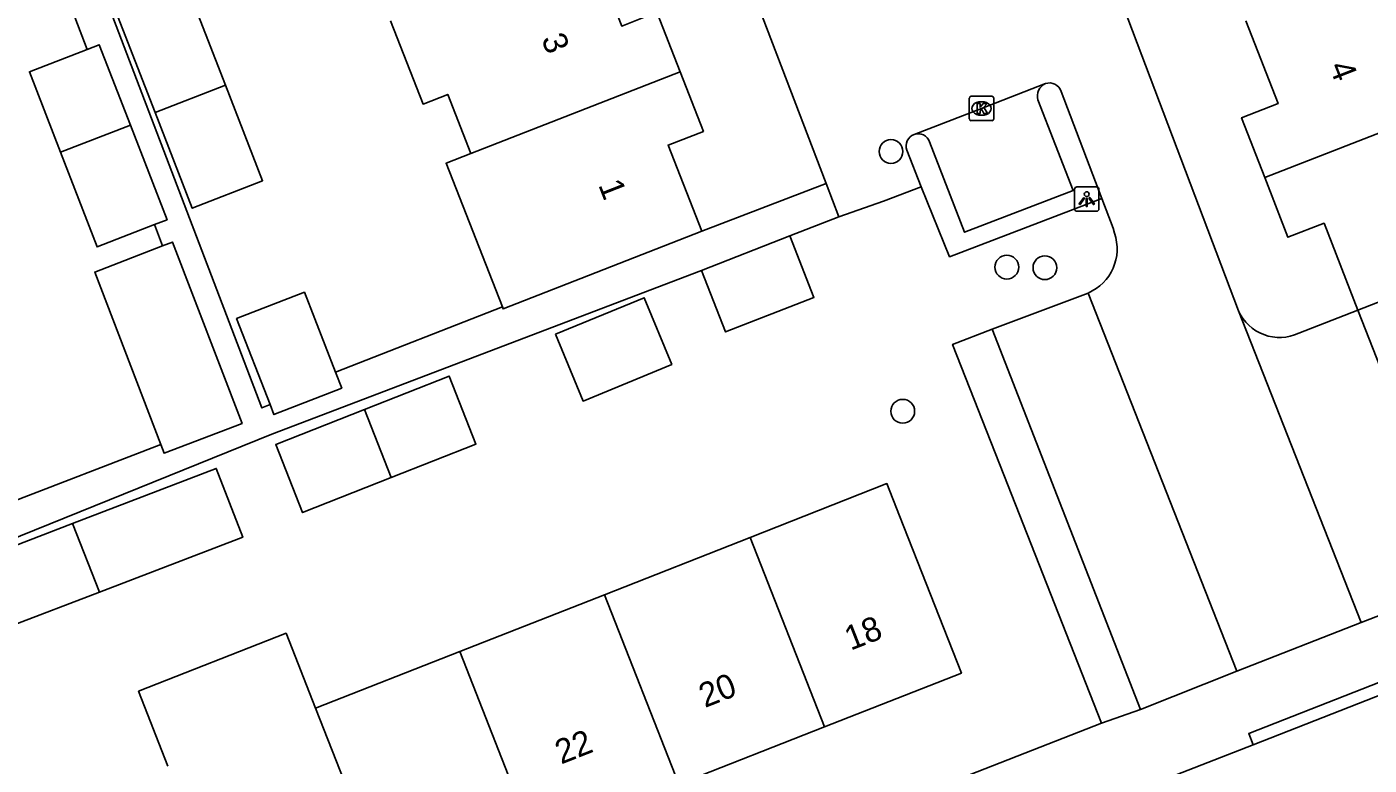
# Model space of a CAD drawing. Extents: x 159689 to 160786, y 387323 to 388339.
# Drawn here: x 160019.8 to 160075, y 387765.6 to 387795.9 of the extents above; entities that cross this region are included whole.
import ezdxf

# ---------------------------------------------------------------- set-up
doc = ezdxf.new("R2010")
doc.units = 0
for name, color, linetype in [('IMGEO_Boom', 7, 'Continuous'), ('IMGEO_Kolk', 7, 'Continuous'), ('IMGEO_Lichtpunt', 7, 'Continuous'), ('IMGEO_Pand', 7, 'Continuous'), ('IMGEO_Pand_nummerreeks', 7, 'Continuous'), ('IMGEO_Parkeervlak_open', 7, 'Continuous'), ('IMGEO_Rijbaan_lokaal_open', 7, 'Continuous'), ('IMGEO_Verkeerseiland_open', 7, 'Continuous'), ('IMGEO_Voetpad_open', 7, 'Continuous'), ('IMGEO_Woonerf_open', 7, 'Continuous')]:
    doc.layers.add(name, color=color, linetype=linetype)

msp = doc.modelspace()

# ---------------------------------------------------------------- linework, layer by layer
at = {"layer": 'IMGEO_Boom'}
for centre in [(160055.296, 387790.798), (160060.058, 387786.047), (160061.623, 387786.023), (160055.778, 387780.121)]:
    msp.add_circle(centre, 0.489, dxfattribs=at)
at = {"layer": 'IMGEO_Kolk'}
for p, q in [((160058.591, 387793.066), (160059.443, 387793.066)), ((160058.516, 387792.14), (160058.516, 387792.992)), ((160059.004, 387792.846), (160059.029, 387792.846)), ((160059.517, 387792.992), (160059.517, 387792.14)), ((160059.443, 387792.066), (160058.591, 387792.066)), ((160059.027, 387792.286), (160059.002, 387792.286))]:
    msp.add_line(p, q, dxfattribs=at)
for points in [[(160058.591, 387793.066), (160059.443, 387793.066)], [(160058.516, 387792.14), (160058.516, 387792.992)], [(160058.837, 387792.766), (160058.96, 387792.766), (160058.96, 387792.615), (160059.09, 387792.766), (160059.254, 387792.766), (160059.108, 387792.615), (160059.261, 387792.366), (160059.109, 387792.366), (160059.024, 387792.53), (160058.96, 387792.463), (160058.96, 387792.366), (160058.837, 387792.366), (160058.837, 387792.766)], [(160059.517, 387792.992), (160059.517, 387792.14)], [(160059.443, 387792.066), (160058.591, 387792.066)]]:
    msp.add_lwpolyline(points, dxfattribs=at)
for centre, start, end in [((160058.593, 387792.99), 91.552, 178.448), ((160058.593, 387792.99), 91.552, 178.448), ((160059.441, 387792.99), 1.552, 88.448), ((160059.441, 387792.99), 1.552, 88.448), ((160058.593, 387792.142), 181.552, 268.448), ((160058.593, 387792.142), 181.552, 268.448), ((160059.441, 387792.142), 271.552, 358.448), ((160059.441, 387792.142), 271.552, 358.448)]:
    msp.add_arc(centre, 0.0765, start, end, dxfattribs=at)
for centre, major_axis, ratio, start_param, end_param in [((160059.003, 387792.566), (-0.387, 0.002), 0.722429, 4.712389, 7.853982), ((160059.028, 387792.566), (-0.39, 0.002), 0.717154, 1.570796, 4.712389)]:
    msp.add_ellipse(centre, major_axis=major_axis, ratio=ratio, start_param=start_param, end_param=end_param, dxfattribs=at)
at = {"layer": 'IMGEO_Lichtpunt'}
for p, q in [((160062.844, 387789.245), (160062.844, 387788.438)), ((160062.844, 387789.245), (160062.844, 387788.438)), ((160063.746, 387789.34), (160062.938, 387789.34)), ((160063.746, 387789.34), (160062.938, 387789.34)), ((160063.84, 387788.438), (160063.84, 387789.245)), ((160063.84, 387788.438), (160063.84, 387789.245)), ((160062.938, 387788.344), (160063.746, 387788.344)), ((160062.938, 387788.344), (160063.746, 387788.344))]:
    msp.add_line(p, q, dxfattribs=at)
for points in [[(160063.218, 387788.909), (160063.257, 387788.881), (160063.069, 387788.619), (160063.031, 387788.646), (160063.218, 387788.909)], [(160063.32, 387788.861), (160063.367, 387788.861), (160063.367, 387788.539), (160063.32, 387788.539), (160063.32, 387788.861)], [(160063.43, 387788.881), (160063.468, 387788.908), (160063.655, 387788.646), (160063.616, 387788.618), (160063.43, 387788.881)]]:
    msp.add_lwpolyline(points, dxfattribs=at)
msp.add_circle((160063.343, 387789.043), 0.0994, dxfattribs=at)
for centre, start, end in [((160062.938, 387789.245), 90, 180), ((160062.938, 387789.245), 90, 180), ((160063.746, 387789.245), 0, 90), ((160063.746, 387789.245), 0, 90), ((160062.938, 387788.438), 180, 270), ((160062.938, 387788.438), 180, 270), ((160063.746, 387788.438), 270, 0), ((160063.746, 387788.438), 270, 360)]:
    msp.add_arc(centre, 0.0946, start, end, dxfattribs=at)
at = {"layer": 'IMGEO_Pand'}
for points in [[(160042.894, 387799.368), (160044.229, 387795.955), (160045.669, 387796.518), (160046.626, 387794.072)], [(160025.044, 387792.395), (160022.891, 387797.939), (160025.789, 387799.064), (160027.94, 387793.526)], [(160038.027, 387790.713), (160037.076, 387793.143), (160036.06, 387792.745), (160034.718, 387796.174)], [(160069.885, 387796.17), (160071.205, 387792.77), (160069.706, 387792.188), (160070.66, 387789.732)], [(160021.157, 387790.765), (160019.877, 387794.073), (160022.259, 387794.994)], [(160022.259, 387794.994), (160022.752, 387795.185), (160024.03, 387791.883)], [(160046.626, 387794.072), (160038.027, 387790.713)], [(160046.626, 387794.072), (160047.582, 387791.627), (160046.135, 387791.061), (160047.518, 387787.525)], [(160027.94, 387793.526), (160029.467, 387789.595), (160026.569, 387788.469), (160025.044, 387792.395)], [(160025.044, 387792.395), (160027.94, 387793.526)], [(160079.317, 387793.1), (160070.66, 387789.732)], [(160024.03, 387791.883), (160021.157, 387790.765)], [(160024.03, 387791.883), (160025.536, 387787.993), (160025.019, 387787.793)], [(160025.019, 387787.793), (160022.661, 387786.88), (160021.157, 387790.765)], [(160038.027, 387790.713), (160037.01, 387790.316), (160039.32, 387784.409)], [(160070.66, 387789.732), (160071.614, 387787.275), (160073.099, 387787.852), (160074.487, 387784.277)], [(160025.355, 387786.915), (160025.766, 387787.073), (160028.62, 387779.626), (160025.416, 387778.398), (160025.281, 387778.75)], [(160047.518, 387787.525), (160042.862, 387785.704), (160039.351, 387784.33), (160039.32, 387784.409)], [(160051.14, 387787.332), (160052.129, 387784.803), (160048.494, 387783.38), (160047.504, 387785.909)], [(160047.504, 387785.909), (160051.14, 387787.332)], [(160025.281, 387778.75), (160022.561, 387785.844), (160025.355, 387786.915)], [(160032.461, 387781.727), (160031.184, 387785.012), (160028.396, 387783.928), (160029.771, 387780.394)], [(160041.511, 387783.286), (160045.155, 387784.787), (160046.284, 387782.045), (160042.641, 387780.544), (160041.511, 387783.286)], [(160074.487, 387784.277), (160077.153, 387785.313)], [(160032.461, 387781.727), (160032.716, 387781.072), (160029.929, 387779.988), (160029.771, 387780.394)], [(160033.655, 387780.194), (160037.133, 387781.567), (160038.235, 387778.775), (160034.753, 387777.4)], [(160034.753, 387777.4), (160031.105, 387775.96), (160030.003, 387778.753), (160033.655, 387780.194)], [(160033.655, 387780.194), (160034.753, 387777.4)], [(160021.655, 387775.504), (160027.562, 387777.77), (160028.645, 387774.946), (160022.762, 387772.689)], [(160049.502, 387774.936), (160055.131, 387777.149), (160055.649, 387775.831), (160058.192, 387769.361), (160052.563, 387767.148)], [(160022.762, 387772.689), (160019.107, 387771.287), (160018.024, 387774.111), (160021.655, 387775.504)], [(160021.655, 387775.504), (160022.762, 387772.689)], [(160043.515, 387772.583), (160049.502, 387774.936)], [(160049.502, 387774.936), (160052.563, 387767.148)], [(160037.566, 387770.244), (160043.515, 387772.583)], [(160043.515, 387772.583), (160046.577, 387764.795)], [(160025.575, 387765.531), (160024.363, 387768.614), (160030.432, 387770.999), (160031.644, 387767.916)], [(160031.644, 387767.916), (160037.566, 387770.244)], [(160037.566, 387770.244), (160040.627, 387762.457)], [(160034.706, 387760.129), (160031.644, 387767.916)], [(160052.563, 387767.148), (160046.577, 387764.795)]]:
    msp.add_lwpolyline(points, dxfattribs=at)
at = {"layer": 'IMGEO_Parkeervlak_open'}
for points in [[(160056.247, 387791.501), (160059.017, 387792.566), (160061.645, 387793.588)], [(160061.332, 387792.917), (160062.781, 387789.194), (160058.318, 387787.478), (160056.883, 387791.195)], [(160059.459, 387783.492), (160063.399, 387784.981)], [(160063.399, 387784.981), (160069.507, 387769.439)], [(160074.62, 387771.435), (160069.582, 387784.252)], [(160074.487, 387784.277), (160072.059, 387783.33)]]:
    msp.add_lwpolyline(points, dxfattribs=at)
for centre, radius, start, end in [((160061.878, 387793.071), 0.567, 114.225, 195.7599), ((160056.407, 387791.02), 0.507, 20.1534, 108.4592), ((160071.273, 387785.006), 1.851, 204.0335, 295.1335)]:
    msp.add_arc(centre, radius, start, end, dxfattribs=at)
at = {"layer": 'IMGEO_Rijbaan_lokaal_open'}
for points in [[(160076.299, 387768.805), (160070.183, 387766.417)], [(160037.079, 387753.44), (160061.109, 387762.875), (160070.183, 387766.417)]]:
    msp.add_lwpolyline(points, dxfattribs=at)
at = {"layer": 'IMGEO_Verkeerseiland_open'}
msp.add_lwpolyline([(160063.962, 387788.871), (160057.706, 387786.471), (160056.534, 387789.34)], dxfattribs=at)
at = {"layer": 'IMGEO_Voetpad_open'}
for points in [[(160029.771, 387780.394), (160029.428, 387780.26), (160021.808, 387800.245)], [(160020.44, 387799.739), (160022.259, 387794.994)], [(160052.63, 387789.479), (160047.518, 387787.525)], [(160053.15, 387788.119), (160052.63, 387789.479)], [(160053.15, 387788.119), (160051.14, 387787.332)], [(160025.019, 387787.793), (160025.355, 387786.915)], [(160047.504, 387785.909), (160029.842, 387779.175), (160013.399, 387772.535)], [(160039.32, 387784.409), (160032.461, 387781.727)], [(160074.487, 387784.277), (160078.884, 387773.091)], [(160063.953, 387767.299), (160059.933, 387777.515), (160057.826, 387782.871), (160059.459, 387783.492)], [(160065.547, 387767.865), (160059.459, 387783.492)], [(160025.281, 387778.75), (160018.878, 387776.295)], [(160078.884, 387773.091), (160074.62, 387771.435)], [(160074.62, 387771.435), (160069.507, 387769.439)], [(160069.507, 387769.439), (160065.547, 387767.865)], [(160070.183, 387766.417), (160070.004, 387766.883), (160076.12, 387769.271), (160076.299, 387768.805)], [(160065.547, 387767.865), (160063.953, 387767.299)], [(160017.309, 387749.053), (160019.73, 387750), (160063.953, 387767.299)]]:
    msp.add_lwpolyline(points, dxfattribs=at)
at = {"layer": 'IMGEO_Woonerf_open'}
for points in [[(160052.63, 387789.479), (160048.749, 387799.635), (160048.124, 387801.362)], [(160069.582, 387784.252), (160064.692, 387797.183), (160063.697, 387799.597)], [(160062.294, 387793.271), (160063.962, 387788.871)], [(160056.534, 387789.34), (160055.952, 387790.852)], [(160056.534, 387789.34), (160054.983, 387788.763), (160053.15, 387788.119)], [(160064.479, 387787.442), (160064.427, 387787.645), (160063.962, 387788.871)]]:
    msp.add_lwpolyline(points, dxfattribs=at)
for centre, radius, start, end in [((160061.81, 387793.102), 0.513, 19.2075, 108.7267), ((160056.414, 387791.034), 0.496, 109.6285, 201.4836), ((160062.625, 387786.788), 1.966, 293.1952, 19.4167)]:
    msp.add_arc(centre, radius, start, end, dxfattribs=at)

# ---------------------------------------------------------------- texts
at = {"layer": 'IMGEO_Pand_nummerreeks'}
for s, rotation, p in [('3', 291.3367, (160040.91, 387795.428)), ('4', 291.2565, (160073.292, 387794.3)), ('1', 291.3367, (160043.253, 387789.428)), ('18', 21.4586, (160053.635, 387770.277)), ('20', 21.4586, (160047.646, 387767.923)), ('22', 21.4586, (160041.735, 387765.6))]:
    msp.add_text(s, height=1, rotation=rotation, dxfattribs=at).set_placement(p)

doc.saveas('drawing.dxf')
